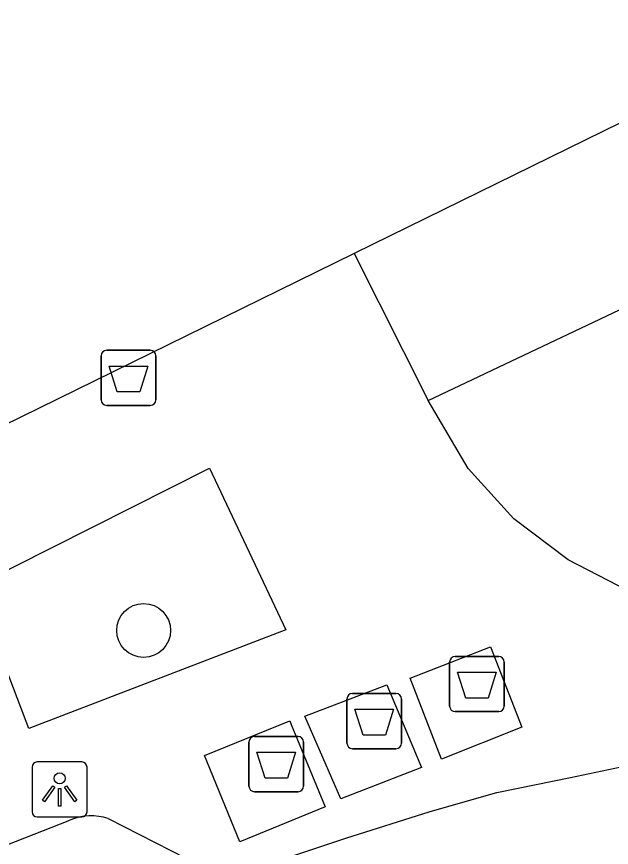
# Model space of a CAD drawing. Extents: x 162172 to 163187, y 382874 to 383684.
# Drawn here: x 163083.21 to 163094, y 383568.22 to 383583.29 of the extents above; entities that cross this region are included whole.
import ezdxf

# ---------------------------------------------------------------- set-up
doc = ezdxf.new("R2010")
doc.units = 0
for name, color, linetype in [('IMGEO_Afval_apart_plaats', 7, 'Continuous'), ('IMGEO_Afvalbak', 7, 'Continuous'), ('IMGEO_Boom', 7, 'Continuous'), ('IMGEO_Lichtpunt', 7, 'Continuous'), ('IMGEO_Pand', 7, 'Continuous'), ('IMGEO_Pand_overbouw', 7, 'Continuous'), ('IMGEO_Rijbaan_lokaal_open', 7, 'Continuous'), ('IMGEO_Voetpad_gesloten', 7, 'Continuous'), ('IMGEO_Voetpad_open', 7, 'Continuous')]:
    doc.layers.add(name, color=color, linetype=linetype)

msp = doc.modelspace()

# ---------------------------------------------------------------- linework, layer by layer
at = {"layer": 'IMGEO_Afval_apart_plaats'}
for p, q in [((163091.164, 383571.682), (163091.954, 383571.682)), ((163091.954, 383571.682), (163091.164, 383571.682)), ((163091.064, 383570.782), (163091.064, 383571.582)), ((163091.064, 383571.582), (163091.064, 383570.782)), ((163092.054, 383571.582), (163092.054, 383570.782)), ((163092.054, 383570.782), (163092.054, 383571.582)), ((163089.3, 383571.01), (163090.09, 383571.01)), ((163090.09, 383571.01), (163089.3, 383571.01)), ((163089.2, 383570.11), (163089.2, 383570.91)), ((163089.2, 383570.91), (163089.2, 383570.11)), ((163090.19, 383570.91), (163090.19, 383570.11)), ((163090.19, 383570.11), (163090.19, 383570.91)), ((163091.954, 383570.682), (163091.164, 383570.682)), ((163091.164, 383570.682), (163091.954, 383570.682)), ((163087.523, 383570.23), (163088.313, 383570.23)), ((163088.313, 383570.23), (163087.523, 383570.23)), ((163087.423, 383569.33), (163087.423, 383570.13)), ((163087.423, 383570.13), (163087.423, 383569.33)), ((163088.413, 383570.13), (163088.413, 383569.33)), ((163088.413, 383569.33), (163088.413, 383570.13)), ((163090.09, 383570.01), (163089.3, 383570.01)), ((163089.3, 383570.01), (163090.09, 383570.01)), ((163088.313, 383569.23), (163087.523, 383569.23)), ((163087.523, 383569.23), (163088.313, 383569.23))]:
    msp.add_line(p, q, dxfattribs=at)
for points in [[(163091.207, 383571.396), (163091.911, 383571.396), (163091.762, 383570.926), (163091.356, 383570.926), (163091.207, 383571.396)], [(163089.343, 383570.724), (163090.047, 383570.724), (163089.898, 383570.254), (163089.492, 383570.254), (163089.343, 383570.724)], [(163087.566, 383569.944), (163088.27, 383569.944), (163088.121, 383569.474), (163087.715, 383569.474), (163087.566, 383569.944)]]:
    msp.add_lwpolyline(points, dxfattribs=at)
for centre, start, end in [((163091.164, 383571.582), 90, 180), ((163091.164, 383571.582), 90, 180), ((163091.954, 383571.582), 0, 90), ((163091.954, 383571.582), 360, 90), ((163089.3, 383570.91), 90, 180), ((163089.3, 383570.91), 90, 180), ((163090.09, 383570.91), 0, 90), ((163090.09, 383570.91), 360, 90), ((163091.164, 383570.782), 180, 270), ((163091.164, 383570.782), 180, 270), ((163091.954, 383570.782), 270, 0), ((163091.954, 383570.782), 270, 0), ((163087.523, 383570.13), 90, 180), ((163087.523, 383570.13), 90, 180), ((163088.313, 383570.13), 0, 90), ((163088.313, 383570.13), 360, 90), ((163089.3, 383570.11), 180, 270), ((163089.3, 383570.11), 180, 270), ((163090.09, 383570.11), 270, 0), ((163090.09, 383570.11), 270, 0), ((163087.523, 383569.33), 180, 270), ((163087.523, 383569.33), 180, 270), ((163088.313, 383569.33), 270, 0), ((163088.313, 383569.33), 270, 0)]:
    msp.add_arc(centre, 0.1, start, end, dxfattribs=at)
at = {"layer": 'IMGEO_Afvalbak'}
for p, q in [((163084.742, 383576.339), (163084.742, 383577.139)), ((163084.742, 383577.139), (163084.742, 383576.339)), ((163084.842, 383577.239), (163085.632, 383577.239)), ((163085.632, 383577.239), (163084.842, 383577.239)), ((163085.732, 383577.139), (163085.732, 383576.339)), ((163085.732, 383576.339), (163085.732, 383577.139)), ((163085.632, 383576.239), (163084.842, 383576.239)), ((163084.842, 383576.239), (163085.632, 383576.239))]:
    msp.add_line(p, q, dxfattribs=at)
msp.add_lwpolyline([(163084.885, 383576.953), (163085.589, 383576.953), (163085.44, 383576.483), (163085.034, 383576.483), (163084.885, 383576.953)], dxfattribs=at)
for centre, start, end in [((163084.842, 383577.139), 90, 180), ((163084.842, 383577.139), 90, 180), ((163085.632, 383577.139), 0, 90), ((163085.632, 383577.139), 360, 90), ((163084.842, 383576.339), 180, 270), ((163084.842, 383576.339), 180, 270), ((163085.632, 383576.339), 270, 0), ((163085.632, 383576.339), 270, 0)]:
    msp.add_arc(centre, 0.1, start, end, dxfattribs=at)
at = {"layer": 'IMGEO_Boom'}
msp.add_circle((163085.512, 383572.155), 0.489, dxfattribs=at)
at = {"layer": 'IMGEO_Lichtpunt'}
for p, q in [((163084.391, 383569.769), (163083.583, 383569.769)), ((163084.391, 383569.769), (163083.583, 383569.769)), ((163083.489, 383569.674), (163083.489, 383568.867)), ((163083.489, 383569.674), (163083.489, 383568.867)), ((163084.485, 383568.867), (163084.485, 383569.674)), ((163084.485, 383568.867), (163084.485, 383569.674)), ((163083.583, 383568.773), (163084.391, 383568.773)), ((163083.583, 383568.773), (163084.391, 383568.773))]:
    msp.add_line(p, q, dxfattribs=at)
for points in [[(163083.863, 383569.338), (163083.902, 383569.31), (163083.714, 383569.048), (163083.676, 383569.075), (163083.863, 383569.338)], [(163083.965, 383569.29), (163084.012, 383569.29), (163084.012, 383568.968), (163083.965, 383568.968), (163083.965, 383569.29)], [(163084.075, 383569.31), (163084.113, 383569.337), (163084.3, 383569.075), (163084.261, 383569.047), (163084.075, 383569.31)]]:
    msp.add_lwpolyline(points, dxfattribs=at)
msp.add_circle((163083.988, 383569.472), 0.0994, dxfattribs=at)
for centre, start, end in [((163083.583, 383569.674), 90, 180), ((163083.583, 383569.674), 90, 180), ((163084.391, 383569.674), 0, 90), ((163084.391, 383569.674), 0, 90), ((163083.583, 383568.867), 180, 270), ((163083.583, 383568.867), 180, 270), ((163084.391, 383568.867), 270, 0), ((163084.391, 383568.867), 270, 360)]:
    msp.add_arc(centre, 0.0946, start, end, dxfattribs=at)
at = {"layer": 'IMGEO_Pand'}
for points in [[(163086.699, 383617.852), (163089.164, 383618.405), (163089.314, 383618.439), (163089.384, 383618.697), (163094.519, 383617.229), (163094.766, 383615.894), (163093.906, 383615.462), (163095.082, 383610.017), (163096.078, 383609.989), (163101.528, 383584.998), (163097.726, 383583.113), (163089.33, 383578.992)], [(163090.673, 383576.326), (163094.837, 383578.299), (163095.412, 383578.144), (163096.037, 383579.91), (163098.1, 383579.207), (163098.207, 383579.519), (163102.699, 383578.015), (163102.418, 383576.778), (163102.197, 383576.238), (163101.926, 383575.72), (163101.609, 383575.229), (163101.251, 383574.774)], [(163089.33, 383578.992), (163087.964, 383578.322), (163074.928, 383571.925)], [(163099.432, 383573.321), (163099.137, 383573.143), (163097.968, 383572.728), (163096.742, 383572.549), (163095.502, 383572.599), (163094.302, 383572.875), (163093.212, 383573.434), (163092.231, 383574.178), (163091.399, 383575.093), (163090.673, 383576.326)]]:
    msp.add_lwpolyline(points, dxfattribs=at)
at = {"layer": 'IMGEO_Pand_overbouw'}
msp.add_lwpolyline([(163101.528, 383584.998), (163097.726, 383583.113), (163089.33, 383578.992), (163090.673, 383576.326), (163094.837, 383578.299), (163095.412, 383578.144), (163096.037, 383579.91), (163098.1, 383579.207), (163098.207, 383579.519), (163102.699, 383578.015), (163102.754, 383579.255), (163101.606, 383585.036)], dxfattribs=at)
at = {"layer": 'IMGEO_Rijbaan_lokaal_open'}
msp.add_lwpolyline([(163087.626, 383567.866), (163087.774, 383567.917), (163088.347, 383568.107), (163089.179, 383568.386), (163090.713, 383568.872), (163091.918, 383569.213), (163093.255, 383569.487), (163095.212, 383569.899), (163100.107, 383571.012), (163102.422, 383571.574)], dxfattribs=at)
at = {"layer": 'IMGEO_Voetpad_gesloten'}
for points in [[(163091.808, 383571.859), (163092.375, 383570.402), (163090.915, 383569.822), (163090.345, 383571.29), (163091.808, 383571.859)], [(163090.555, 383569.67), (163089.092, 383569.101), (163088.439, 383570.597), (163089.927, 383571.166), (163090.555, 383569.67)], [(163088.191, 383570.446), (163088.806, 383568.952), (163087.256, 383568.317), (163086.616, 383569.885), (163088.162, 383570.517), (163088.191, 383570.446)]]:
    msp.add_lwpolyline(points, dxfattribs=at)
at = {"layer": 'IMGEO_Voetpad_open'}
for points in [[(163089.33, 383578.992), (163090.673, 383576.326)], [(163088.093, 383572.169), (163083.427, 383570.376), (163082.446, 383572.95), (163086.708, 383575.097), (163088.093, 383572.169)], [(163061.071, 383559.412), (163066.158, 383561.523), (163071.93, 383563.877), (163073.198, 383564.405), (163081.679, 383567.736), (163082.703, 383568.137), (163084.173, 383568.714)], [(163084.871, 383568.742), (163086.291, 383568.02)]]:
    msp.add_lwpolyline(points, dxfattribs=at)
msp.add_arc((163084.56, 383567.784), 1.007, 71.9987, 112.5956, dxfattribs=at)

doc.saveas('drawing.dxf')
